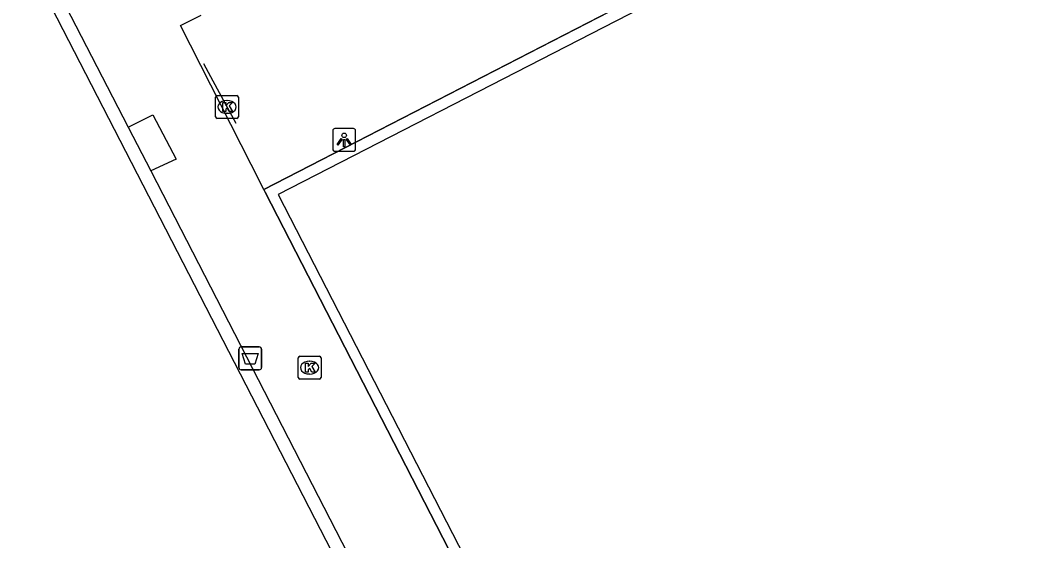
# Model space of a CAD drawing. Extents: x 158838 to 160074, y 386376 to 387776.
# Drawn here: x 159347 to 159391.72, y 387134.21 to 387156.97 of the extents above; entities that cross this region are included whole.
import ezdxf

# ---------------------------------------------------------------- set-up
doc = ezdxf.new("R2010")
doc.units = 0
for name, color, linetype in [('IMGEO_Afvalbak', 7, 'Continuous'), ('IMGEO_Hek', 7, 'Continuous'), ('IMGEO_Kolk', 7, 'Continuous'), ('IMGEO_Lichtpunt', 7, 'Continuous'), ('IMGEO_Voetpad_open', 7, 'Continuous')]:
    doc.layers.add(name, color=color, linetype=linetype)

msp = doc.modelspace()

# ---------------------------------------------------------------- linework, layer by layer
at = {"layer": 'IMGEO_Afvalbak'}
for p, q in [((159356.552, 387141.78), (159356.552, 387142.58)), ((159356.552, 387142.58), (159356.552, 387141.78)), ((159356.652, 387142.68), (159357.442, 387142.68)), ((159357.442, 387142.68), (159356.652, 387142.68)), ((159357.542, 387142.58), (159357.542, 387141.78)), ((159357.542, 387141.78), (159357.542, 387142.58)), ((159357.442, 387141.68), (159356.652, 387141.68)), ((159356.652, 387141.68), (159357.442, 387141.68))]:
    msp.add_line(p, q, dxfattribs=at)
msp.add_lwpolyline([(159356.695, 387142.394), (159357.399, 387142.394), (159357.25, 387141.924), (159356.844, 387141.924), (159356.695, 387142.394)], dxfattribs=at)
for centre, start, end in [((159356.652, 387142.58), 90, 180), ((159356.652, 387142.58), 90, 180), ((159357.442, 387142.58), 0, 90), ((159357.442, 387142.58), 360, 90), ((159356.652, 387141.78), 180, 270), ((159356.652, 387141.78), 180, 270), ((159357.442, 387141.78), 270, 0), ((159357.442, 387141.78), 270, 0)]:
    msp.add_arc(centre, 0.1, start, end, dxfattribs=at)
at = {"layer": 'IMGEO_Hek'}
for points in [[(159357.694, 387149.458), (159357.636, 387149.571), (159453.843, 387199.132), (159486.981, 387134.684), (159482.964, 387132.627)], [(159277.882, 387137.966), (159342.113, 387170.898), (159351.718, 387152.3)], [(159356.426, 387152.452), (159355.427, 387154.31), (159355.017, 387155.073)], [(159351.718, 387152.3), (159352.698, 387150.395)], [(159352.698, 387150.395), (159391.596, 387074.698), (159388.728, 387073.211)], [(159390.615, 387085.34), (159357.694, 387149.458)]]:
    msp.add_lwpolyline(points, dxfattribs=at)
at = {"layer": 'IMGEO_Kolk'}
for p, q in [((159355.532, 387152.758), (159355.532, 387153.61)), ((159355.607, 387153.684), (159356.459, 387153.684)), ((159356.02, 387153.464), (159356.045, 387153.464)), ((159356.533, 387153.61), (159356.533, 387152.758)), ((159356.459, 387152.684), (159355.607, 387152.684)), ((159356.043, 387152.904), (159356.018, 387152.904)), ((159359.217, 387142.277), (159360.069, 387142.277)), ((159359.142, 387141.351), (159359.142, 387142.203)), ((159359.63, 387142.057), (159359.655, 387142.057)), ((159360.143, 387142.203), (159360.143, 387141.351)), ((159359.653, 387141.497), (159359.628, 387141.497)), ((159360.069, 387141.277), (159359.217, 387141.277))]:
    msp.add_line(p, q, dxfattribs=at)
for points in [[(159355.532, 387152.758), (159355.532, 387153.61)], [(159355.607, 387153.684), (159356.459, 387153.684)], [(159356.533, 387153.61), (159356.533, 387152.758)], [(159355.853, 387153.384), (159355.976, 387153.384), (159355.976, 387153.233), (159356.106, 387153.384), (159356.27, 387153.384), (159356.124, 387153.233), (159356.277, 387152.984), (159356.125, 387152.984), (159356.04, 387153.148), (159355.976, 387153.081), (159355.976, 387152.984), (159355.853, 387152.984), (159355.853, 387153.384)], [(159356.459, 387152.684), (159355.607, 387152.684)], [(159359.217, 387142.277), (159360.069, 387142.277)], [(159359.142, 387141.351), (159359.142, 387142.203)], [(159359.463, 387141.977), (159359.586, 387141.977), (159359.586, 387141.826), (159359.716, 387141.977), (159359.88, 387141.977), (159359.734, 387141.826), (159359.887, 387141.577), (159359.735, 387141.577), (159359.65, 387141.741), (159359.586, 387141.674), (159359.586, 387141.577), (159359.463, 387141.577), (159359.463, 387141.977)], [(159360.143, 387142.203), (159360.143, 387141.351)], [(159360.069, 387141.277), (159359.217, 387141.277)]]:
    msp.add_lwpolyline(points, dxfattribs=at)
for centre, start, end in [((159355.609, 387153.608), 91.552, 178.448), ((159355.609, 387153.608), 91.552, 178.448), ((159356.457, 387153.608), 1.552, 88.448), ((159356.457, 387153.608), 1.552, 88.448), ((159355.609, 387152.76), 181.552, 268.448), ((159355.609, 387152.76), 181.552, 268.448), ((159356.457, 387152.76), 271.552, 358.448), ((159356.457, 387152.76), 271.552, 358.448), ((159359.219, 387142.201), 91.552, 178.448), ((159359.219, 387142.201), 91.552, 178.448), ((159360.067, 387142.201), 1.552, 88.448), ((159360.067, 387142.201), 1.552, 88.448), ((159359.219, 387141.353), 181.552, 268.448), ((159359.219, 387141.353), 181.552, 268.448), ((159360.067, 387141.353), 271.552, 358.448), ((159360.067, 387141.353), 271.552, 358.448)]:
    msp.add_arc(centre, 0.0765, start, end, dxfattribs=at)
for centre, major_axis, ratio, start_param, end_param in [((159356.019, 387153.184), (-0.387, 0.002), 0.722429, 4.712389, 7.853982), ((159356.044, 387153.184), (-0.39, 0.002), 0.717154, 1.570796, 4.712389), ((159359.629, 387141.777), (-0.387, 0.002), 0.722429, 4.712389, 7.853982), ((159359.654, 387141.777), (-0.39, 0.002), 0.717154, 1.570796, 4.712389)]:
    msp.add_ellipse(centre, major_axis=major_axis, ratio=ratio, start_param=start_param, end_param=end_param, dxfattribs=at)
at = {"layer": 'IMGEO_Lichtpunt'}
for p, q in [((159360.654, 387152.144), (159360.654, 387151.337)), ((159360.654, 387152.144), (159360.654, 387151.337)), ((159361.556, 387152.239), (159360.748, 387152.239)), ((159361.556, 387152.239), (159360.748, 387152.239)), ((159361.65, 387151.337), (159361.65, 387152.144)), ((159361.65, 387151.337), (159361.65, 387152.144)), ((159360.748, 387151.243), (159361.556, 387151.243)), ((159360.748, 387151.243), (159361.556, 387151.243))]:
    msp.add_line(p, q, dxfattribs=at)
for points in [[(159361.028, 387151.808), (159361.067, 387151.78), (159360.879, 387151.518), (159360.841, 387151.545), (159361.028, 387151.808)], [(159361.13, 387151.76), (159361.177, 387151.76), (159361.177, 387151.438), (159361.13, 387151.438), (159361.13, 387151.76)], [(159361.24, 387151.78), (159361.278, 387151.807), (159361.465, 387151.545), (159361.426, 387151.517), (159361.24, 387151.78)]]:
    msp.add_lwpolyline(points, dxfattribs=at)
msp.add_circle((159361.153, 387151.942), 0.0994, dxfattribs=at)
for centre, start, end in [((159360.748, 387152.144), 90, 180), ((159360.748, 387152.144), 90, 180), ((159361.556, 387152.144), 0, 90), ((159361.556, 387152.144), 0, 90), ((159360.748, 387151.337), 180, 270), ((159360.748, 387151.337), 180, 270), ((159361.556, 387151.337), 270, 0), ((159361.556, 387151.337), 270, 360)]:
    msp.add_arc(centre, 0.0946, start, end, dxfattribs=at)
at = {"layer": 'IMGEO_Voetpad_open'}
for points in [[(159357.636, 387149.571), (159357.694, 387149.458), (159390.615, 387085.34), (159482.964, 387132.627), (159486.981, 387134.684), (159453.843, 387199.132), (159417.921, 387180.627)], [(159453.705, 387198.411), (159450.209, 387196.614), (159358.268, 387149.353), (159390.832, 387085.959), (159482.689, 387133.165), (159486.302, 387135.022), (159453.705, 387198.411)], [(159417.921, 387180.627), (159357.636, 387149.571)], [(159342.113, 387170.898), (159351.718, 387152.3)], [(159312.621, 387071.338), (159327.522, 387042.338), (159390.868, 387074.876), (159369.62, 387116.222), (159341.852, 387170.195), (159341.327, 387169.926), (159306.253, 387151.947), (159278.51, 387137.726), (159293.833, 387107.905)], [(159357.636, 387149.571), (159357.088, 387150.658), (159353.996, 387156.748), (159354.907, 387157.199)], [(159351.718, 387152.3), (159352.792, 387152.845), (159353.811, 387150.903), (159352.698, 387150.395)], [(159351.718, 387152.3), (159352.698, 387150.395)], [(159352.698, 387150.395), (159391.596, 387074.698), (159388.728, 387073.211)]]:
    msp.add_lwpolyline(points, dxfattribs=at)

doc.saveas('drawing.dxf')
